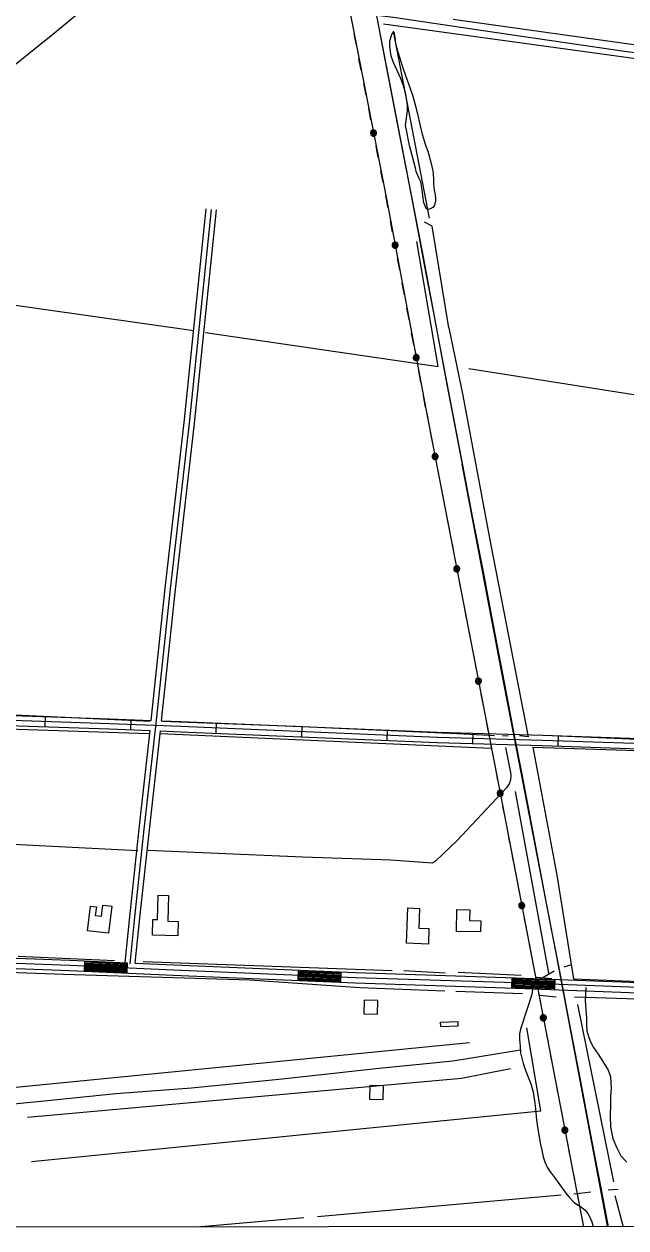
# Model space of a CAD drawing. Extents: x 3279314 to 3317160, y 734079 to 759431.
# Drawn here: x 3288472 to 3290230, y 739456 to 742973 of the extents above; entities that cross this region are included whole.
import ezdxf

# ---------------------------------------------------------------- set-up
doc = ezdxf.new("R2010")
doc.units = 0
for name, color, linetype in [('V-BLDG-OTLN', 7, 'Continuous'), ('V-DTCH-CNTR', 7, 'Continuous'), ('V-GRID-FRAM', 7, 'Continuous'), ('V-RAIL-TRAK', 7, 'Continuous'), ('V-ROAD-CNTR', 7, 'Continuous'), ('V-SITE-VEGE', 7, 'Continuous'), ('V-TOPO-SHOR', 7, 'Continuous'), ('V-UTIL-LINE', 7, 'Continuous')]:
    doc.layers.add(name, color=color, linetype=linetype)

msp = doc.modelspace()

# ---------------------------------------------------------------- linework, layer by layer
at = {"layer": 'V-BLDG-OTLN'}
for points in [[(3288846.8, 740311.1), (3288848, 740357), (3288861.5, 740356.7), (3288863.2, 740427.5), (3288893.9, 740426.7), (3288892.1, 740351.7), (3288921.4, 740351), (3288920.4, 740309.3)], [(3288718, 740316.5), (3288656.8, 740324.1), (3288665.7, 740396.2), (3288682.9, 740394.1), (3288679.7, 740368.4), (3288697.9, 740366.2), (3288702, 740399.1), (3288727.8, 740395.9)], [(3289652.8, 740285), (3289589, 740287.4), (3289592.8, 740390.7), (3289626.9, 740389.4), (3289624.8, 740332), (3289654.5, 740330.9)], [(3289734.5, 740322.2), (3289736.2, 740386), (3289774.1, 740385.1), (3289773.3, 740353.8), (3289805.6, 740353), (3289804.8, 740320.4)], [(3289505.2, 740120.2), (3289465.2, 740121.5), (3289463.9, 740081.5), (3289503.9, 740080.2)], [(3289688.7, 740057.3), (3289738.7, 740059.2), (3289739.2, 740045.2), (3289689.2, 740043.3)], [(3289522.1, 739870.6), (3289482.1, 739871.8), (3289480.8, 739831.9), (3289520.8, 739830.6)]]:
    msp.add_lwpolyline(points, close=True, dxfattribs=at)
at = {"layer": 'V-DTCH-CNTR'}
msp.add_line((3289724.3, 739943.7), (3289921.6, 739976.1), dxfattribs=at)
for points in [[(3287724.9, 743260), (3287834.8, 743238.1), (3288080.2, 743203.7), (3288551.6, 743138.8), (3288707.5, 743114.1), (3289000.2, 743070.8), (3289411.5, 743009.6), (3289502.3, 742998.1), (3289551.1, 742992.6), (3289872.3, 742944.9), (3290225.8, 742893.6), (3290504.4, 742856.5)], [(3289957.6, 740163.8), (3289957.1, 740154), (3289955.5, 740137.3), (3289924.3, 740042.6), (3289921.6, 740036.5), (3289919.3, 740022.7), (3289918.9, 740005.9), (3289920.8, 739986.7), (3289922.3, 739967.6), (3289925.6, 739951.3), (3289929.6, 739936.2), (3289934.9, 739921.8), (3289953.1, 739873.7), (3289958.5, 739852.8), (3289962.9, 739827.6), (3289965.9, 739803.3), (3289969.1, 739770.9), (3289973.8, 739738.1), (3289980.7, 739699.7), (3289984.3, 739682.6), (3289988, 739663.4), (3289993.4, 739649), (3289999.9, 739633.2), (3290010, 739618.3), (3290021, 739602.8), (3290057.7, 739554), (3290064.2, 739545.3), (3290076.1, 739533.3), (3290086, 739525.4), (3290097.4, 739518.6), (3290109.8, 739508.8), (3290118.5, 739498), (3290124.3, 739487.3), (3290130, 739473.2), (3290134.6, 739459.3)], [(3290112.6, 740157.8), (3290111.8, 740138.9), (3290111.2, 740120.5), (3290112, 740107.5), (3290113.1, 740092.5), (3290114.3, 740070.9), (3290114.6, 740050.3), (3290116.2, 740031.9), (3290121.3, 740012.4), (3290127, 739997.3), (3290135.6, 739982.5), (3290148.5, 739963.3), (3290162.5, 739941.7), (3290177.8, 739917.2), (3290184.9, 739897.8), (3290186.4, 739863.5), (3290185.1, 739840.7), (3290184.7, 739814), (3290183.9, 739784.4), (3290184.6, 739751.2), (3290191.3, 739716.7), (3290201.9, 739691.7), (3290215.2, 739666.1), (3290232.1, 739648)], [(3287586.2, 739458), (3287592.2, 739475.8), (3287645.6, 739629.9), (3287652.7, 739645.8), (3287663.2, 739666.2), (3287671.4, 739684.1), (3287677.4, 739702.2), (3287682.6, 739716), (3287690.2, 739728.1), (3287700.2, 739736.6), (3287710.4, 739743), (3287808.4, 739758.6), (3288082.9, 739787.2), (3288331.7, 739807.8), (3288520.8, 739825.7), (3288739.8, 739848.4), (3288961.2, 739865.2), (3289226.1, 739891.3), (3289509, 739922.7), (3289724.3, 739943.7)]]:
    msp.add_lwpolyline(points, dxfattribs=at)
at = {"layer": 'V-GRID-FRAM'}
msp.add_lwpolyline([(3283455.7, 757641.4), (3314923.7, 757657.4), (3314940.9, 739471.9), (3283457, 739455.9), (3283455.7, 757641.4)], dxfattribs=at)
at = {"layer": 'V-RAIL-TRAK'}
for points in [[(3289667.5, 742134), (3289646.5, 742243.5), (3289620.7, 742379.1), (3289596.3, 742507.5), (3289563.8, 742677), (3289522, 742894.6), (3289497.7, 743022.6), (3289460.9, 743214.9), (3289421.8, 743415.9), (3289398.5, 743537.4), (3289378, 743643.9), (3289356.1, 743762.6), (3289324.5, 743927), (3289294.7, 744082.5), (3289260, 744265.5), (3289230.7, 744415.1), (3289213.7, 744501.9), (3289193.2, 744611.7), (3289163.1, 744768.9), (3289123.4, 744976.6), (3289093.1, 745135.8)], [(3290179.3, 739459.3), (3290158.4, 739568), (3290130.7, 739711.9), (3290098.8, 739878.8), (3290064.9, 740055.4), (3290046.2, 740153.3), (3290036.4, 740205.7), (3290016.6, 740309.2), (3289993.2, 740429.7), (3289967.6, 740564.9), (3289925.4, 740785.8), (3289904.7, 740894.1), (3289875.1, 741048.7), (3289853.8, 741160), (3289831.9, 741273.1), (3289813.7, 741372), (3289783, 741529), (3289753.5, 741683.9), (3289715.7, 741882.1), (3289689.2, 742020.1), (3289667.5, 742134)]]:
    msp.add_lwpolyline(points, dxfattribs=at)
at = {"layer": 'V-ROAD-CNTR'}
for p, q in [((3288533.5, 740949.7), (3288532.5, 740919.7)), ((3288783.4, 740940.9), (3288782.3, 740911)), ((3289033.3, 740931), (3289032, 740901)), ((3289283.1, 740920.5), (3289281.8, 740890.5)), ((3289532.8, 740910.1), (3289531.6, 740880.1)), ((3289782.5, 740901), (3289781.6, 740871)), ((3290032.4, 740893.5), (3290031.4, 740863.5)), ((3288648.1, 740235.7), (3288646.8, 740205.7)), ((3288773, 740230.1), (3288771.6, 740200.1)), ((3289272.5, 740208.9), (3289271.2, 740178.9)), ((3289397.4, 740203.7), (3289396.1, 740173.7)), ((3289897, 740186.8), (3289896, 740156.8)), ((3290021.9, 740182.2), (3290020.8, 740152.2))]:
    msp.add_line(p, q, dxfattribs=at)
for points in [[(3288815, 746574.3), (3288895.2, 746188.9), (3289013.4, 745556.4), (3289124.8, 744962), (3289225.5, 744441.7), (3289443.5, 743294.9), (3289638.7, 742286.7), (3289706.6, 741919.8), (3289751.6, 741687.2)], [(3288883.1, 741315.5), (3288939.7, 741808.7), (3289003.8, 742432.6)], [(3288898, 741313.8), (3288954.6, 741807.1), (3289018.8, 742431.1)], [(3288898, 741313.8), (3288954.6, 741807.1), (3289018.8, 742431.1)], [(3288912.9, 741312.1), (3288969.5, 741805.5), (3289033.7, 742429.6)], [(3290176.3, 739462.1), (3290130.9, 739700.5), (3290026.2, 740258.2), (3289869.6, 741067.2), (3289751.6, 741687.2)], [(3288781.3, 740227.5), (3288795.2, 740363.5), (3288822.7, 740620.3), (3288856.3, 740920.4), (3288898, 741313.8)], [(3288781.3, 740227.5), (3288795.2, 740363.5), (3288822.7, 740620.3), (3288856.3, 740920.4), (3288898, 741313.8)], [(3288843.1, 740938.6), (3288883.1, 741315.4)], [(3288873.2, 740937.5), (3288912.9, 741312.2)], [(3287983.8, 740968.4), (3288721.7, 740943.3), (3288843.1, 740938.6)], [(3287982.8, 740938.4), (3288720.7, 740913.4), (3288839.9, 740908.7)], [(3293506.8, 740856.1), (3293414.9, 740847.3), (3293204.3, 740811.1), (3293090.2, 740793), (3293033, 740778.8), (3292990.6, 740774.1), (3292903.4, 740773.4), (3292614.6, 740778.9), (3292099.2, 740805.6), (3291359.1, 740833.6), (3290789.8, 740852), (3290580, 740859.8), (3289986.3, 740880), (3289679.4, 740888.9), (3288929.3, 740920.3), (3288721.2, 740928.3), (3287983.3, 740953.4)], [(3288873.2, 740937.5), (3288929.9, 740935.3), (3289679.9, 740903.9), (3289986.8, 740895), (3290580.6, 740874.8), (3290692.4, 740870.6)], [(3288766.7, 740231.5), (3288780.3, 740365), (3288807.8, 740621.9), (3288839.9, 740908.7)], [(3288796.6, 740229), (3288810.2, 740361.9), (3288837.6, 740618.6), (3288869.9, 740907.6)], [(3288869.9, 740907.6), (3288928.7, 740905.3), (3289678.8, 740874), (3289985.9, 740865.1), (3290579.5, 740844.8), (3290690.8, 740840.7)], [(3287347.8, 740255.3), (3288162.7, 740224.3), (3288604.4, 740207.6), (3288907.5, 740194), (3289439.2, 740171.9), (3289906.2, 740156.5), (3290420.5, 740137.1), (3290809.3, 740118.8), (3291311.2, 740096.2), (3291766.3, 740079.4), (3292263.6, 740056.4), (3292640.4, 740039.1), (3292883, 740032.8), (3293021.6, 740029.1), (3293109.1, 740033.6), (3293146, 740029.1), (3293269.8, 740053.2), (3293385.7, 740069.8), (3293530.9, 740095.6), (3293624.6, 740108.8)], [(3293622.5, 740123.6), (3293528.6, 740110.5), (3293383.4, 740084.6), (3293267.3, 740068), (3293145.5, 740044.3), (3293109.6, 740048.6), (3293021.5, 740044.1), (3292883.4, 740047.8), (3292640.9, 740054.1), (3292264.3, 740071.3), (3291767, 740094.4), (3291311.8, 740111.1), (3290809.9, 740133.8), (3290421.1, 740152.1), (3289906.7, 740171.5), (3289439.7, 740186.9), (3288908.1, 740209), (3288605, 740222.6), (3288163.3, 740239.3), (3287348.4, 740270.2)], [(3287349, 740285.2), (3288163.9, 740254.3), (3288605.6, 740237.6), (3288773.2, 740230.1)], [(3288647.3, 740217.7), (3288772.2, 740212.1)], [(3288647.4, 740220.7), (3288772.3, 740215.1)], [(3288647.6, 740223.7), (3288772.5, 740218.1)], [(3288647.7, 740226.7), (3288772.6, 740221.1)], [(3288647.8, 740229.7), (3288772.7, 740224.1)], [(3288648, 740232.7), (3288772.9, 740227.1)], [(3288796.6, 740229), (3288908.8, 740224), (3289440.3, 740201.9), (3289907.2, 740186.5), (3290421.7, 740167.1), (3290663.8, 740155.7)], [(3288646.9, 740208.7), (3288771.8, 740203.1)], [(3288647, 740211.7), (3288771.9, 740206.1)], [(3288647.2, 740214.7), (3288772, 740209.1)], [(3289271.4, 740181.9), (3289396.3, 740176.7)], [(3289271.5, 740184.9), (3289396.4, 740179.7)], [(3289271.6, 740187.9), (3289396.5, 740182.7)], [(3289271.7, 740190.9), (3289396.6, 740185.7)], [(3289271.9, 740193.9), (3289396.8, 740188.7)], [(3289272, 740196.9), (3289396.9, 740191.7)], [(3289272.1, 740199.9), (3289397, 740194.7)], [(3289272.2, 740202.9), (3289397.1, 740197.7)], [(3289272.4, 740205.9), (3289397.3, 740200.7)], [(3289896.9, 740183.8), (3289907.1, 740183.5), (3290021.8, 740179.2)], [(3289896.1, 740159.8), (3289906.3, 740159.5), (3290020.9, 740155.2)], [(3289896.2, 740162.8), (3289906.4, 740162.5), (3290021, 740158.2)], [(3289896.3, 740165.8), (3289906.5, 740165.5), (3290021.2, 740161.2)], [(3289896.4, 740168.8), (3289906.6, 740168.5), (3290021.3, 740164.2)], [(3289896.5, 740171.8), (3289906.7, 740171.5), (3290021.4, 740167.2)], [(3289896.6, 740174.8), (3289906.8, 740174.5), (3290021.5, 740170.2)], [(3289896.7, 740177.8), (3289906.9, 740177.5), (3290021.6, 740173.2)], [(3289896.8, 740180.8), (3289907, 740180.5), (3290021.7, 740176.2)]]:
    msp.add_lwpolyline(points, dxfattribs=at)
at = {"layer": 'V-SITE-VEGE'}
msp.add_lwpolyline([(3289586, 742675.9), (3289590.3, 742705.1), (3289591.3, 742709.8), (3289592.1, 742723.1), (3289591.8, 742734.9), (3289588.9, 742755.8), (3289585.9, 742772.8), (3289578.3, 742797.6), (3289571, 742815.2), (3289551, 742860.5), (3289544.3, 742879.1), (3289540, 742906.6), (3289540.3, 742923.1), (3289545.9, 742941.9), (3289550.7, 742948.5), (3289552.6, 742946.1), (3289553.8, 742937.1), (3289555.5, 742927.1), (3289557.2, 742915.7), (3289563, 742894.3), (3289568.3, 742875.8), (3289577.7, 742844.4), (3289585.8, 742822), (3289598.4, 742787.7), (3289606.1, 742764.9), (3289613.2, 742740.2), (3289620.3, 742714), (3289628.6, 742675.6), (3289634.7, 742650.9), (3289644.6, 742618.5), (3289650.9, 742601.4), (3289660.6, 742565.3), (3289665.1, 742547.7), (3289667.2, 742535.8), (3289667.4, 742518.3), (3289667.6, 742507), (3289670.1, 742487.1), (3289672.7, 742473.3), (3289673.9, 742463.3), (3289673.8, 742453.9), (3289669.3, 742441.2), (3289665.9, 742437), (3289657.8, 742432.4), (3289652.5, 742431.1), (3289646.9, 742431.7), (3289639.2, 742450.7), (3289636.3, 742472.1), (3289634.7, 742488.2), (3289630.4, 742511.9), (3289625.4, 742523.3), (3289617.6, 742541.9), (3289615.9, 742548.1), (3289610.6, 742570.4), (3289605.2, 742588.5), (3289597.7, 742618), (3289593.8, 742637), (3289589.5, 742657.4)], close=True, dxfattribs=at)
at = {"layer": 'V-TOPO-SHOR'}
for p, q in [((3290488.4, 742839.2), (3289521.8, 742971.8)), ((3289724.9, 742986.5), (3290493.9, 742878.6)), ((3289656, 742405.5), (3289551, 742951.7)), ((3289771.4, 741966.8), (3290749.2, 741811.8)), ((3288060.5, 740926.3), (3288835.8, 740900.1)), ((3288869.5, 740900.1), (3289835.8, 740857.5)), ((3289869, 740893.9), (3289886, 740893.3)), ((3290668.9, 740864.1), (3289990.7, 740894.5)), ((3290004.3, 740200.4), (3289907.3, 740730.7)), ((3288454.1, 740249.4), (3288735.7, 740237.2)), ((3288820, 740233.9), (3289547.3, 740207.8)), ((3290070.6, 740224), (3290048.2, 740217.6)), ((3289581.2, 740207.5), (3289702, 740201.3)), ((3289740.3, 740202.7), (3289924.1, 740194.3)), ((3289969.4, 740188), (3290013.2, 740184.4)), ((3289985, 740186.7), (3290019.8, 740207)), ((3289732.9, 740147.5), (3289927.5, 740140.7)), ((3289978.4, 740135.5), (3290025.9, 740130.8)), ((3290080.1, 740131), (3290294.5, 740124.6)), ((3290088.2, 740108.9), (3290193.2, 739590.5)), ((3289328.7, 739489.4), (3290040.7, 739552.5)), ((3290077.4, 739555), (3290127.2, 739561.2)), ((3290178.1, 739566.9), (3290207.1, 739568.9)), ((3290197.3, 739550.7), (3290221.4, 739459)), ((3288977.5, 739458.7), (3289288.7, 739486.3))]:
    msp.add_line(p, q, dxfattribs=at)
for points in [[(3288121.1, 742578.7), (3288209.2, 742658.1), (3288400, 742818.8), (3288555.9, 742943.3), (3288709.8, 743070.6), (3288749.8, 743093.3)], [(3289712.6, 742084.8), (3289663.7, 742382.2), (3289641.2, 742393.4)], [(3289001.5, 742071.7), (3289681.5, 741972.2), (3289618.8, 742337.2)], [(3287849.5, 742237.5), (3288074.3, 742204.4), (3288967.8, 742077.3)], [(3289712.6, 742084.8), (3289753.9, 741887.7), (3289835.7, 741450.2), (3289944.1, 740890.8), (3289919.1, 740893.4)], [(3288068.1, 740966), (3288381.6, 740957.2), (3288840.1, 740935.9)], [(3288874, 740935.8), (3289263.7, 740921.5), (3289757.8, 740898.8), (3289845.7, 740894)], [(3289878.2, 740858.8), (3289892.4, 740786.7), (3289894.1, 740776.2), (3289892.8, 740764.4), (3289890.1, 740755.5), (3289880.6, 740741.6), (3289736.7, 740587.6), (3289673.2, 740527.1), (3289664.5, 740521.2), (3289542.8, 740530.1), (3289285.7, 740539.3), (3288834.6, 740558.1)], [(3289957.7, 740859.9), (3290262.9, 740850.7), (3290663.5, 740835.1)], [(3289957.7, 740859.9), (3290027.9, 740486.3), (3290077.1, 740184)], [(3288803.8, 740557.1), (3288284.5, 740583.9), (3287809.1, 740607.1), (3287371.6, 740630.2), (3287120, 740639.3)], [(3287809, 740220.3), (3288317.6, 740207.1), (3288586.7, 740197.1), (3289130.8, 740180.4), (3289452.9, 740158.6), (3289700.6, 740148.8)], [(3290077.1, 740184), (3290438.1, 740168.5), (3290650.8, 740159.5)], [(3288493.7, 739650.4), (3289981.3, 739797.5), (3289940.8, 740040.7)], [(3289773.4, 739996.4), (3288150.3, 739837), (3287723.5, 739796.1), (3287691.6, 739796.1)], [(3289893.2, 739920.9), (3289749.7, 739892.7), (3288481.5, 739778)]]:
    msp.add_lwpolyline(points, dxfattribs=at)
at = {"layer": 'V-UTIL-LINE'}
for points in [[(3288738.4, 746569.3), (3288864, 745893.6), (3289082.5, 744800.2), (3289189.1, 744242.6), (3289413.2, 743060.2), (3289531, 742456.9), (3289644.5, 741853.6)], [(3289442.4, 742910.5), (3289435.9, 742943.8)], [(3289456.6, 742837.9), (3289450.1, 742871.2)], [(3289470.8, 742765.2), (3289464.3, 742798.6)], [(3289485, 742692.6), (3289478.5, 742726)], [(3289492.4, 742654.3), (3289490.4, 742652.3), (3289492.7, 742651.9), (3289494.6, 742653.9), (3289493.7, 742656.7), (3289490.4, 742656.2), (3289487.7, 742652.4), (3289490.1, 742648.9), (3289495, 742648.5), (3289497.7, 742652.2), (3289497.8, 742656.7), (3289494.1, 742659.7), (3289488.7, 742659), (3289483.6, 742652.6), (3289484.9, 742649.3), (3289487.4, 742646.8), (3289490.7, 742645.5), (3289494.2, 742645.5), (3289497.4, 742646.8), (3289499.9, 742649.3), (3289501.3, 742652.5), (3289501.3, 742656), (3289499.9, 742659.3), (3289497.5, 742661.8), (3289494.2, 742663.1), (3289490.7, 742663.1), (3289487.5, 742661.8), (3289485, 742659.3), (3289483.6, 742656.1), (3289483.6, 742652.6)], [(3289506.4, 742582.7), (3289499.9, 742616)], [(3289520.6, 742510), (3289514.1, 742543.4)], [(3289534.7, 742437.4), (3289531, 742456.9), (3289528.3, 742470.8)], [(3289548.4, 742364.7), (3289542.1, 742398.1)], [(3289555.6, 742326.3), (3289553.5, 742324.3), (3289555.8, 742323.9), (3289557.7, 742325.9), (3289556.9, 742328.7), (3289553.5, 742328.2), (3289550.8, 742324.4), (3289553.2, 742320.9), (3289558.1, 742320.5), (3289560.8, 742324.2), (3289561, 742328.7), (3289557.3, 742331.7), (3289551.8, 742331), (3289546.7, 742324.7), (3289548, 742321.4), (3289550.5, 742318.9), (3289553.7, 742317.5), (3289557.2, 742317.5), (3289560.5, 742318.8), (3289563, 742321.3), (3289564.4, 742324.5), (3289564.4, 742328), (3289563.1, 742331.3), (3289560.6, 742333.8), (3289557.4, 742335.1), (3289553.9, 742335.2), (3289550.6, 742333.9), (3289548.1, 742331.4), (3289546.8, 742328.2), (3289546.7, 742324.7)], [(3289569.1, 742254.6), (3289562.8, 742288)], [(3289582.7, 742181.9), (3289576.5, 742215.3)], [(3289596.4, 742109.1), (3289590.1, 742142.6)], [(3289610.1, 742036.4), (3289603.8, 742069.8)], [(3289617.3, 741998.1), (3289615.3, 741996), (3289617.6, 741995.7), (3289619.5, 741997.7), (3289618.6, 742000.5), (3289615.2, 742000), (3289612.5, 741996.2), (3289615, 741992.7), (3289619.8, 741992.3), (3289622.6, 741995.9), (3289622.7, 742000.4), (3289619, 742003.5), (3289613.6, 742002.8), (3289608.5, 741996.4), (3289609.8, 741993.2), (3289612.2, 741990.7), (3289615.5, 741989.3), (3289619, 741989.2), (3289622.2, 741990.6), (3289624.7, 741993), (3289626.1, 741996.2), (3289626.2, 741999.8), (3289624.8, 742003), (3289622.4, 742005.5), (3289619.2, 742006.9), (3289615.6, 742006.9), (3289612.4, 742005.6), (3289609.9, 742003.2), (3289608.5, 741999.9), (3289608.5, 741996.4)], [(3289630.8, 741926.4), (3289624.5, 741959.8)], [(3289644.5, 741853.6), (3289638.2, 741887)], [(3289644.5, 741853.6), (3289650.9, 741820.2)], [(3289644.5, 741853.6), (3289874.9, 740661), (3290104.2, 739468.7), (3290106, 739459.3)], [(3289658.5, 741781), (3289665, 741747.6)], [(3289672.4, 741709.3), (3289674.4, 741711.4), (3289672.1, 741711.7), (3289670.2, 741709.7), (3289671.1, 741706.9), (3289674.4, 741707.4), (3289677.2, 741711.2), (3289674.7, 741714.7), (3289669.8, 741715.1), (3289667.1, 741711.4), (3289667, 741707), (3289670.7, 741703.9), (3289676.1, 741704.6), (3289681.2, 741711), (3289679.9, 741714.3), (3289677.4, 741716.8), (3289674.2, 741718.1), (3289670.7, 741718.1), (3289667.4, 741716.8), (3289664.9, 741714.3), (3289663.5, 741711.1), (3289663.5, 741707.6), (3289664.9, 741704.3), (3289667.3, 741701.8), (3289670.6, 741700.5), (3289674.1, 741700.5), (3289677.3, 741701.8), (3289679.8, 741704.3), (3289681.2, 741707.5), (3289681.2, 741711)], [(3289679.8, 741671), (3289686.2, 741637.6)], [(3289693.8, 741598.3), (3289700.2, 741565)], [(3289707.8, 741525.7), (3289714.3, 741492.3)], [(3289721.9, 741453), (3289728.3, 741419.7)], [(3289735.7, 741381.4), (3289737.7, 741383.4), (3289735.4, 741383.8), (3289733.6, 741381.8), (3289734.4, 741379), (3289737.8, 741379.5), (3289740.5, 741383.3), (3289738, 741386.8), (3289733.2, 741387.1), (3289730.4, 741383.5), (3289730.3, 741379), (3289734, 741375.9), (3289739.5, 741376.7), (3289744.5, 741383.1), (3289743.2, 741386.3), (3289740.8, 741388.8), (3289737.5, 741390.2), (3289734, 741390.2), (3289730.8, 741388.9), (3289728.3, 741386.4), (3289726.9, 741383.2), (3289726.9, 741379.7), (3289728.2, 741376.4), (3289730.7, 741373.9), (3289733.9, 741372.5), (3289737.4, 741372.5), (3289740.7, 741373.8), (3289743.2, 741376.3), (3289744.5, 741379.6), (3289744.5, 741383.1)], [(3289743.1, 741343.1), (3289749.6, 741309.7)], [(3289757.1, 741270.4), (3289763.6, 741237)], [(3289771.2, 741197.8), (3289777.6, 741164.4)], [(3289785.2, 741125.1), (3289791.7, 741091.7)], [(3289799.1, 741053.4), (3289801.1, 741055.5), (3289798.8, 741055.9), (3289796.9, 741053.8), (3289797.8, 741051.1), (3289801.1, 741051.5), (3289803.9, 741055.4), (3289801.4, 741058.8), (3289796.5, 741059.2), (3289793.8, 741055.5), (3289793.7, 741051.1), (3289797.4, 741048), (3289802.8, 741048.7), (3289807.9, 741055.1), (3289806.6, 741058.4), (3289804.1, 741060.9), (3289800.9, 741062.2), (3289797.4, 741062.3), (3289794.1, 741060.9), (3289791.6, 741058.5), (3289790.2, 741055.2), (3289790.2, 741051.7), (3289791.5, 741048.5), (3289794, 741046), (3289797.3, 741044.6), (3289800.8, 741044.6), (3289804, 741045.9), (3289806.5, 741048.4), (3289807.9, 741051.6), (3289807.9, 741055.1)], [(3289806.5, 741015.1), (3289812.9, 740981.7)], [(3289820.5, 740942.5), (3289826.9, 740909.1)], [(3289834.5, 740869.8), (3289841, 740836.4)], [(3289848.6, 740797.2), (3289855, 740763.8)], [(3289862.4, 740725.5), (3289864.4, 740727.5), (3289862.1, 740727.9), (3289860.2, 740725.9), (3289861.1, 740723.1), (3289864.5, 740723.6), (3289867.2, 740727.4), (3289864.7, 740730.9), (3289859.9, 740731.3), (3289857.1, 740727.6), (3289857, 740723.1), (3289860.7, 740720.1), (3289866.2, 740720.8), (3289871.2, 740727.2), (3289869.9, 740730.4), (3289867.4, 740732.9), (3289864.2, 740734.3), (3289860.7, 740734.3), (3289857.4, 740733), (3289854.9, 740730.5), (3289853.6, 740727.3), (3289853.6, 740723.8), (3289854.9, 740720.5), (3289857.4, 740718), (3289860.6, 740716.7), (3289864.1, 740716.6), (3289867.4, 740718), (3289869.9, 740720.4), (3289871.2, 740723.7), (3289871.2, 740727.2)], [(3289869.8, 740687.2), (3289874.9, 740661), (3289876.2, 740653.8)], [(3289883.8, 740614.5), (3289890.2, 740581.1)], [(3289897.8, 740541.9), (3289904.2, 740508.5)], [(3289911.8, 740469.2), (3289918.2, 740435.8)], [(3289925.5, 740397.5), (3289927.6, 740399.6), (3289925.3, 740399.9), (3289923.4, 740397.9), (3289924.3, 740395.1), (3289927.6, 740395.6), (3289930.3, 740399.4), (3289927.9, 740402.9), (3289923, 740403.3), (3289920.3, 740399.6), (3289920.1, 740395.2), (3289923.9, 740392.1), (3289929.3, 740392.8), (3289934.4, 740399.2), (3289933.1, 740402.5), (3289930.6, 740405), (3289927.4, 740406.3), (3289923.8, 740406.3), (3289920.6, 740405), (3289918.1, 740402.6), (3289916.7, 740399.3), (3289916.7, 740395.8), (3289918, 740392.6), (3289920.5, 740390.1), (3289923.7, 740388.7), (3289927.2, 740388.7), (3289930.5, 740390), (3289933, 740392.5), (3289934.4, 740395.7), (3289934.4, 740399.2)], [(3289932.9, 740359.2), (3289939.3, 740325.8)], [(3289946.9, 740286.5), (3289953.3, 740253.2)], [(3289960.9, 740213.9), (3289967.3, 740180.5)], [(3289974.8, 740141.2), (3289981.3, 740107.8)], [(3289988.6, 740069.5), (3289990.6, 740071.6), (3289988.3, 740072), (3289986.5, 740069.9), (3289987.3, 740067.2), (3289990.7, 740067.6), (3289993.4, 740071.5), (3289990.9, 740074.9), (3289986.1, 740075.3), (3289983.3, 740071.7), (3289983.2, 740067.2), (3289986.9, 740064.1), (3289992.4, 740064.8), (3289997.5, 740071.2), (3289996.1, 740074.5), (3289993.7, 740077), (3289990.4, 740078.3), (3289986.9, 740078.4), (3289983.7, 740077), (3289981.2, 740074.6), (3289979.8, 740071.3), (3289979.8, 740067.8), (3289981.1, 740064.6), (3289983.6, 740062.1), (3289986.8, 740060.7), (3289990.3, 740060.7), (3289993.6, 740062), (3289996.1, 740064.5), (3289997.4, 740067.7), (3289997.5, 740071.2)], [(3289996, 740031.2), (3290002.4, 739997.8)], [(3290010, 739958.6), (3290016.4, 739925.2)], [(3290023.9, 739885.9), (3290030.4, 739852.5)], [(3290037.9, 739813.2), (3290044.3, 739779.8)], [(3290051.7, 739741.5), (3290053.7, 739743.6), (3290051.4, 739744), (3290049.6, 739742), (3290050.4, 739739.2), (3290053.8, 739739.6), (3290056.5, 739743.5), (3290054, 739746.9), (3290049.2, 739747.3), (3290046.4, 739743.7), (3290046.3, 739739.2), (3290050, 739736.1), (3290055.5, 739736.8), (3290060.5, 739743.2), (3290059.2, 739746.5), (3290056.8, 739749), (3290053.5, 739750.3), (3290050, 739750.4), (3290046.8, 739749), (3290044.3, 739746.6), (3290042.9, 739743.3), (3290042.9, 739739.8), (3290044.2, 739736.6), (3290046.7, 739734.1), (3290049.9, 739732.7), (3290053.4, 739732.7), (3290056.7, 739734), (3290059.2, 739736.5), (3290060.5, 739739.7), (3290060.5, 739743.2)], [(3290059.1, 739703.2), (3290065.5, 739669.8)], [(3290073.1, 739630.6), (3290079.5, 739597.2)], [(3290087, 739557.9), (3290093.5, 739524.5)], [(3290101, 739485.2), (3290104.2, 739468.7), (3290106, 739459.3)]]:
    msp.add_lwpolyline(points, dxfattribs=at)

doc.saveas('drawing.dxf')
